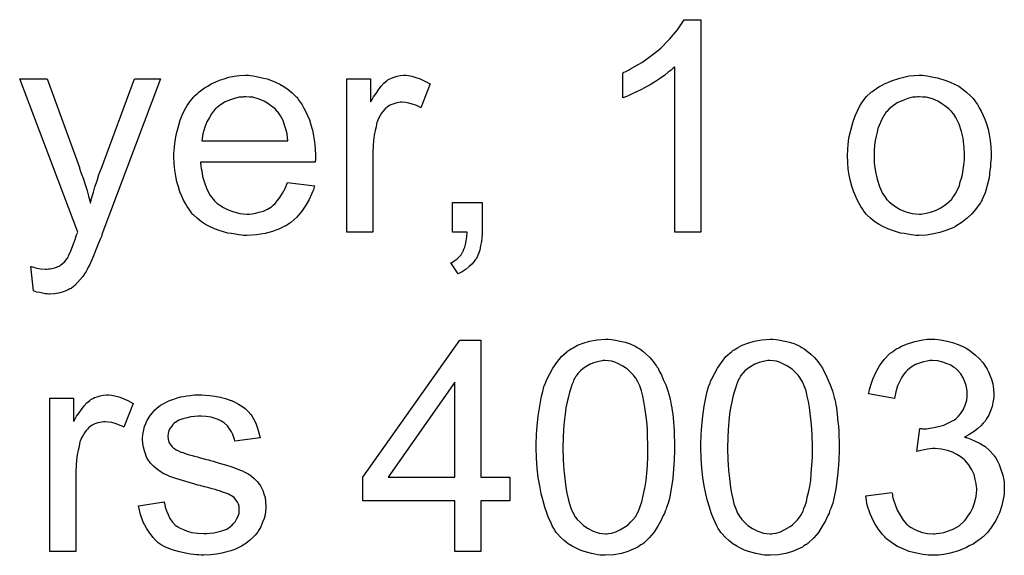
# Model space of a CAD drawing. Extents: x -1.5 to 9, y -3 to 5.
# Tile 342 of 368: x 5.748 to 6.12, y 3.526 to 3.729. Entities that reach past the tile are written whole.
import ezdxf

# ---------------------------------------------------------------- set-up
doc = ezdxf.new("R2010")
doc.units = 0
doc.layers.add('qfn16-30-34-a_mechanical_19', color=1, linetype='CONTINUOUS')

msp = doc.modelspace()

# ---------------------------------------------------------------- linework, layer by layer
at = {"layer": 'qfn16-30-34-a_mechanical_19', "color": 1}
for points in [[(6.005247, 3.648204), (5.995412, 3.648204), (5.995412, 3.710798), (5.995297, 3.710682), (5.994718, 3.710219), (5.994024, 3.709525), (5.992867, 3.708715), (5.991594, 3.707674), (5.989975, 3.706517), (5.988123, 3.705244), (5.986041, 3.703971), (5.985925, 3.703971), (5.985809, 3.703856), (5.985115, 3.703393), (5.983958, 3.702814), (5.98257, 3.70212), (5.98095, 3.70131), (5.979214, 3.7005), (5.977479, 3.69969), (5.975743, 3.698996), (5.975743, 3.708484), (5.975859, 3.708484), (5.976091, 3.708715), (5.976553, 3.708831), (5.977132, 3.709178), (5.977826, 3.709525), (5.978636, 3.709988), (5.980603, 3.711145), (5.982917, 3.712417), (5.985231, 3.714037), (5.98766, 3.715888), (5.99009, 3.717855), (5.990206, 3.717971), (5.990322, 3.718087), (5.990669, 3.718434), (5.991132, 3.718781), (5.992173, 3.719938), (5.993561, 3.721326), (5.99495, 3.722946), (5.996454, 3.724797), (5.997726, 3.726648), (5.998883, 3.728615), (6.005247, 3.728615), (6.005247, 3.648204)], [(5.778706, 3.647278), (5.778706, 3.647163), (5.778591, 3.646816), (5.778359, 3.646353), (5.778128, 3.645774), (5.777781, 3.644964), (5.777434, 3.644039), (5.776624, 3.642072), (5.775814, 3.639874), (5.774888, 3.637675), (5.773963, 3.635708), (5.7735, 3.634898), (5.773153, 3.634088), (5.773037, 3.633857), (5.77269, 3.633279), (5.772111, 3.632469), (5.771417, 3.631427), (5.770492, 3.63027), (5.76945, 3.629113), (5.768409, 3.627956), (5.767136, 3.627031), (5.767021, 3.626915), (5.766558, 3.626684), (5.765864, 3.626337), (5.764822, 3.625874), (5.763665, 3.625411), (5.762277, 3.625064), (5.760773, 3.624832), (5.759037, 3.624717), (5.758574, 3.624717), (5.757996, 3.624832), (5.757186, 3.624832), (5.756261, 3.625064), (5.755219, 3.625295), (5.754062, 3.625527), (5.752789, 3.62599), (5.751748, 3.63513), (5.751864, 3.63513), (5.752327, 3.635014), (5.752905, 3.634898), (5.753599, 3.634667), (5.755451, 3.63432), (5.757302, 3.634204), (5.75788, 3.634204), (5.758459, 3.63432), (5.759153, 3.63432), (5.760889, 3.634667), (5.761698, 3.635014), (5.762508, 3.635361), (5.762624, 3.635361), (5.762855, 3.635593), (5.763203, 3.635824), (5.763665, 3.636171), (5.764707, 3.637097), (5.765632, 3.638369), (5.765632, 3.638485), (5.765864, 3.638716), (5.766095, 3.639179), (5.766326, 3.639874), (5.766789, 3.640799), (5.767252, 3.642188), (5.767946, 3.643807), (5.76864, 3.645774), (5.76864, 3.64589), (5.768872, 3.646353), (5.769103, 3.647163), (5.769566, 3.648204), (5.747583, 3.706285), (5.757996, 3.706285), (5.770145, 3.672617), (5.770145, 3.672501), (5.77026, 3.672385), (5.770376, 3.672038), (5.770492, 3.67146), (5.770723, 3.670881), (5.770954, 3.670187), (5.771533, 3.668567), (5.772227, 3.6666), (5.772921, 3.664286), (5.773615, 3.661856), (5.77431, 3.659195), (5.77431, 3.659311), (5.774425, 3.659543), (5.774541, 3.65989), (5.774657, 3.660352), (5.774773, 3.660931), (5.775004, 3.661625), (5.775467, 3.663361), (5.776045, 3.665327), (5.776855, 3.667642), (5.777549, 3.669956), (5.778475, 3.672385), (5.790971, 3.706285), (5.800805, 3.706285), (5.778706, 3.647278)], [(5.834936, 3.707442), (5.835862, 3.707327), (5.837019, 3.707095), (5.838292, 3.706864), (5.839796, 3.706517), (5.841184, 3.70617), (5.842804, 3.705591), (5.844308, 3.705013), (5.845928, 3.704203), (5.847548, 3.703277), (5.849168, 3.702236), (5.850672, 3.700963), (5.85206, 3.699575), (5.852176, 3.699459), (5.852407, 3.699228), (5.852754, 3.698765), (5.853217, 3.698071), (5.853796, 3.697261), (5.854374, 3.696335), (5.855068, 3.695178), (5.855762, 3.69379), (5.856457, 3.692286), (5.857151, 3.690666), (5.857729, 3.688815), (5.858308, 3.686848), (5.858771, 3.684649), (5.859118, 3.682335), (5.859349, 3.679906), (5.859465, 3.677245), (5.859465, 3.677129), (5.859465, 3.676666), (5.859465, 3.675856), (5.859349, 3.674699), (5.815962, 3.674699), (5.815962, 3.674584), (5.815962, 3.674236), (5.816077, 3.673774), (5.816077, 3.673079), (5.816193, 3.672269), (5.816425, 3.671344), (5.816772, 3.669261), (5.817466, 3.666947), (5.818391, 3.664402), (5.819664, 3.662088), (5.821284, 3.660005), (5.8214, 3.660005), (5.821515, 3.659774), (5.822209, 3.659195), (5.823251, 3.658385), (5.824639, 3.657576), (5.82649, 3.65665), (5.828573, 3.65584), (5.830887, 3.655262), (5.83216, 3.655146), (5.833548, 3.65503), (5.834474, 3.65503), (5.835515, 3.655146), (5.836788, 3.655377), (5.838176, 3.655724), (5.839796, 3.656187), (5.8413, 3.656881), (5.842804, 3.657807), (5.84292, 3.657923), (5.843498, 3.658385), (5.844193, 3.65908), (5.845002, 3.660005), (5.845928, 3.661278), (5.846969, 3.662898), (5.848011, 3.664749), (5.848936, 3.666947), (5.859118, 3.665675), (5.859118, 3.665559), (5.859002, 3.665327), (5.858886, 3.664865), (5.858655, 3.664171), (5.858308, 3.663476), (5.857961, 3.662551), (5.857035, 3.660584), (5.855878, 3.658385), (5.854258, 3.656072), (5.852407, 3.653873), (5.850093, 3.651791), (5.849977, 3.651791), (5.849746, 3.651559), (5.849399, 3.651328), (5.848936, 3.650981), (5.848242, 3.650634), (5.847548, 3.650287), (5.846622, 3.649824), (5.845581, 3.649361), (5.844424, 3.648898), (5.843267, 3.648435), (5.840374, 3.647741), (5.837135, 3.647163), (5.833548, 3.646931), (5.832275, 3.646931), (5.831466, 3.647047), (5.830424, 3.647163), (5.829151, 3.647394), (5.827763, 3.647625), (5.826259, 3.647857), (5.823019, 3.648782), (5.821284, 3.649477), (5.819664, 3.650171), (5.817929, 3.651096), (5.816309, 3.652138), (5.814805, 3.653295), (5.813301, 3.654683), (5.813185, 3.654799), (5.812953, 3.65503), (5.812606, 3.655493), (5.812144, 3.656187), (5.811565, 3.656997), (5.810987, 3.657923), (5.810292, 3.65908), (5.809598, 3.660352), (5.808904, 3.661856), (5.80821, 3.663476), (5.807631, 3.665327), (5.807053, 3.667294), (5.80659, 3.669377), (5.806243, 3.671691), (5.806011, 3.674121), (5.805896, 3.676666), (5.805896, 3.676782), (5.805896, 3.67736), (5.805896, 3.678055), (5.806011, 3.679096), (5.806127, 3.680369), (5.806243, 3.681757), (5.806474, 3.683377), (5.806821, 3.684997), (5.807747, 3.688699), (5.808325, 3.69055), (5.80902, 3.692517), (5.809945, 3.694368), (5.810987, 3.696104), (5.812144, 3.697839), (5.813416, 3.699459), (5.813532, 3.699575), (5.813763, 3.699806), (5.814226, 3.700153), (5.814805, 3.700732), (5.815499, 3.70131), (5.816425, 3.702004), (5.817466, 3.702814), (5.818739, 3.703508), (5.820011, 3.704318), (5.821515, 3.705013), (5.823135, 3.705707), (5.824871, 3.706285), (5.826722, 3.706864), (5.828689, 3.707211), (5.830771, 3.707442), (5.83297, 3.707558), (5.834127, 3.707558), (5.834936, 3.707442)], [(5.894638, 3.707442), (5.89591, 3.707211), (5.897414, 3.706748), (5.899034, 3.70617), (5.900886, 3.70536), (5.902852, 3.704318), (5.899266, 3.695294), (5.89915, 3.69541), (5.898687, 3.695641), (5.897993, 3.695988), (5.897067, 3.696335), (5.896026, 3.696682), (5.894753, 3.697029), (5.893481, 3.697261), (5.892208, 3.697376), (5.89163, 3.697376), (5.891051, 3.697261), (5.890241, 3.697145), (5.889431, 3.696914), (5.88839, 3.696566), (5.887349, 3.696104), (5.886423, 3.69541), (5.886307, 3.695294), (5.88596, 3.695062), (5.885613, 3.6946), (5.885035, 3.694021), (5.884456, 3.693211), (5.883878, 3.692286), (5.883299, 3.691244), (5.882836, 3.689972), (5.882721, 3.68974), (5.882605, 3.689046), (5.882373, 3.688005), (5.882026, 3.686616), (5.881679, 3.684881), (5.881448, 3.682914), (5.881332, 3.680831), (5.881217, 3.678517), (5.881217, 3.648204), (5.871382, 3.648204), (5.871382, 3.706285), (5.880291, 3.706285), (5.880291, 3.697492), (5.880407, 3.697608), (5.880869, 3.698418), (5.881448, 3.699459), (5.882373, 3.700732), (5.883299, 3.702004), (5.88434, 3.703393), (5.885382, 3.70455), (5.886423, 3.705475), (5.886539, 3.705591), (5.886886, 3.705823), (5.88758, 3.70617), (5.888274, 3.706517), (5.8892, 3.706864), (5.890357, 3.707211), (5.891514, 3.707442), (5.892787, 3.707558), (5.893596, 3.707558), (5.894638, 3.707442)], [(6.089824, 3.707442), (6.090865, 3.707327), (6.092022, 3.707095), (6.093295, 3.706864), (6.094799, 3.706632), (6.097923, 3.705591), (6.099542, 3.705013), (6.101162, 3.704203), (6.102782, 3.703393), (6.104402, 3.702236), (6.105906, 3.701079), (6.10741, 3.69969), (6.107526, 3.699575), (6.107757, 3.699343), (6.108104, 3.698881), (6.108567, 3.698302), (6.109145, 3.697492), (6.10984, 3.696451), (6.110534, 3.695294), (6.111228, 3.694021), (6.111922, 3.692633), (6.112617, 3.690897), (6.113311, 3.689162), (6.113889, 3.687195), (6.114352, 3.685112), (6.114699, 3.682914), (6.114931, 3.6806), (6.115046, 3.678055), (6.115046, 3.677939), (6.115046, 3.677592), (6.115046, 3.677013), (6.115046, 3.676203), (6.114931, 3.675278), (6.114815, 3.674121), (6.114815, 3.672964), (6.114583, 3.671691), (6.114236, 3.668798), (6.113542, 3.665906), (6.112732, 3.663014), (6.111575, 3.660352), (6.111575, 3.660237), (6.111459, 3.660121), (6.111228, 3.659774), (6.110997, 3.659311), (6.110187, 3.658154), (6.109145, 3.656766), (6.107757, 3.655146), (6.106022, 3.653526), (6.104055, 3.651906), (6.101741, 3.650402), (6.101625, 3.650402), (6.101509, 3.650287), (6.101162, 3.650055), (6.100584, 3.649824), (6.100005, 3.649592), (6.099311, 3.649361), (6.097575, 3.648667), (6.095609, 3.648088), (6.093179, 3.64751), (6.090633, 3.647047), (6.087857, 3.646931), (6.0867, 3.646931), (6.085774, 3.647047), (6.084733, 3.647163), (6.083576, 3.647394), (6.082187, 3.647625), (6.080799, 3.647857), (6.077675, 3.648782), (6.07594, 3.649477), (6.07432, 3.650171), (6.0727, 3.651096), (6.07108, 3.652138), (6.069576, 3.653295), (6.068072, 3.654683), (6.067956, 3.654799), (6.067725, 3.65503), (6.067378, 3.655493), (6.066915, 3.656187), (6.066337, 3.656997), (6.065758, 3.657923), (6.065064, 3.65908), (6.06437, 3.660468), (6.063675, 3.661972), (6.062981, 3.663708), (6.062403, 3.665559), (6.061824, 3.667526), (6.061361, 3.669724), (6.061014, 3.672038), (6.060783, 3.674584), (6.060667, 3.677245), (6.060667, 3.677476), (6.060667, 3.677939), (6.060783, 3.678749), (6.060783, 3.679906), (6.060899, 3.681178), (6.06113, 3.682798), (6.061361, 3.684418), (6.061824, 3.686269), (6.062287, 3.68812), (6.062865, 3.690087), (6.06356, 3.69217), (6.064485, 3.694137), (6.065411, 3.695988), (6.066684, 3.697839), (6.067956, 3.699575), (6.069576, 3.701079), (6.069692, 3.701195), (6.069923, 3.70131), (6.070386, 3.701657), (6.070965, 3.70212), (6.071659, 3.702583), (6.072584, 3.703161), (6.07351, 3.70374), (6.074667, 3.704318), (6.07594, 3.704897), (6.077328, 3.705475), (6.080452, 3.706517), (6.084039, 3.707327), (6.08589, 3.707442), (6.087857, 3.707558), (6.089014, 3.707558), (6.089824, 3.707442)], [(5.833085, 3.699459), (5.832391, 3.699459), (5.831928, 3.699343), (5.830656, 3.699228), (5.829151, 3.698881), (5.8273, 3.698302), (5.825333, 3.697492), (5.823482, 3.696335), (5.821631, 3.694831), (5.8214, 3.6946), (5.820937, 3.694021), (5.820127, 3.69298), (5.819317, 3.691591), (5.818391, 3.689972), (5.817582, 3.687889), (5.816887, 3.685459), (5.81654, 3.682798), (5.849052, 3.682798), (5.849052, 3.682914), (5.849052, 3.683145), (5.848936, 3.683492), (5.848936, 3.683955), (5.848705, 3.685344), (5.848358, 3.686848), (5.847779, 3.688699), (5.847201, 3.690434), (5.846275, 3.69217), (5.845234, 3.693674), (5.845234, 3.69379), (5.845002, 3.693905), (5.844424, 3.6946), (5.843383, 3.695525), (5.841994, 3.696566), (5.840259, 3.697608), (5.838176, 3.698533), (5.835746, 3.699228), (5.834474, 3.699343), (5.833085, 3.699459)], [(6.087857, 3.699459), (6.087163, 3.699459), (6.086584, 3.699343), (6.085311, 3.699228), (6.083576, 3.698765), (6.081609, 3.698071), (6.079526, 3.697145), (6.077559, 3.695757), (6.076518, 3.694831), (6.075592, 3.693905), (6.075592, 3.69379), (6.075361, 3.693674), (6.07513, 3.693327), (6.074783, 3.692864), (6.074435, 3.692286), (6.074088, 3.691591), (6.073626, 3.690666), (6.073163, 3.68974), (6.0727, 3.688583), (6.072237, 3.687426), (6.07189, 3.686038), (6.071543, 3.684534), (6.071196, 3.682914), (6.070965, 3.681178), (6.070849, 3.679211), (6.070733, 3.677245), (6.070733, 3.677129), (6.070733, 3.676782), (6.070733, 3.676203), (6.070849, 3.675393), (6.070849, 3.674468), (6.070965, 3.673427), (6.071312, 3.670997), (6.07189, 3.66822), (6.072816, 3.665443), (6.073973, 3.662782), (6.074783, 3.661625), (6.075592, 3.660468), (6.075708, 3.660468), (6.075824, 3.660237), (6.076518, 3.659658), (6.077559, 3.658733), (6.078948, 3.657807), (6.080683, 3.656766), (6.082766, 3.65584), (6.085196, 3.655262), (6.086468, 3.655146), (6.087857, 3.65503), (6.088551, 3.65503), (6.089129, 3.655146), (6.090402, 3.655377), (6.092138, 3.655724), (6.093989, 3.656419), (6.096071, 3.657344), (6.098038, 3.658733), (6.09908, 3.659658), (6.100005, 3.660584), (6.100121, 3.6607), (6.100237, 3.660815), (6.100468, 3.661162), (6.100815, 3.661625), (6.101162, 3.662204), (6.101625, 3.662898), (6.102088, 3.663823), (6.102551, 3.664749), (6.103013, 3.665906), (6.10336, 3.667179), (6.103823, 3.668567), (6.10417, 3.670071), (6.104517, 3.671807), (6.104749, 3.673542), (6.10498, 3.675509), (6.10498, 3.677592), (6.10498, 3.677707), (6.10498, 3.678055), (6.10498, 3.678633), (6.104865, 3.679327), (6.104865, 3.680253), (6.104749, 3.681294), (6.104402, 3.683724), (6.103823, 3.686269), (6.102898, 3.689046), (6.101625, 3.691591), (6.100931, 3.692864), (6.100005, 3.693905), (6.100005, 3.694021), (6.099774, 3.694137), (6.09908, 3.694831), (6.098038, 3.695641), (6.09665, 3.696682), (6.094914, 3.697724), (6.092832, 3.698649), (6.090518, 3.699228), (6.089245, 3.699343), (6.087857, 3.699459)], [(5.922521, 3.648204), (5.922521, 3.648088), (5.922521, 3.647972), (5.922521, 3.647625), (5.922521, 3.647163), (5.922406, 3.646121), (5.92229, 3.644617), (5.921943, 3.643113), (5.921596, 3.641378), (5.921017, 3.639758), (5.920323, 3.638254), (5.920207, 3.638138), (5.91986, 3.637675), (5.919398, 3.636981), (5.918588, 3.636055), (5.917662, 3.63513), (5.916505, 3.634204), (5.915001, 3.633163), (5.913381, 3.632353), (5.910604, 3.636518), (5.91072, 3.636634), (5.911067, 3.63675), (5.911646, 3.637097), (5.91234, 3.637559), (5.913034, 3.638138), (5.913844, 3.638832), (5.914538, 3.639642), (5.915117, 3.640568), (5.915232, 3.640683), (5.915348, 3.64103), (5.915579, 3.641725), (5.915926, 3.642535), (5.916158, 3.643576), (5.916505, 3.644964), (5.916736, 3.646468), (5.916852, 3.648204), (5.911298, 3.648204), (5.911298, 3.659427), (5.922521, 3.659427), (5.922521, 3.648204)], [(5.922059, 3.555482), (5.932934, 3.555482), (5.932934, 3.546457), (5.922059, 3.546457), (5.922059, 3.527251), (5.912224, 3.527251), (5.912224, 3.546457), (5.877398, 3.546457), (5.877398, 3.555482), (5.914075, 3.607316), (5.922059, 3.607316), (5.922059, 3.555482)], [(5.971462, 3.607547), (5.972967, 3.607316), (5.974702, 3.606968), (5.976553, 3.606506), (5.97852, 3.605927), (5.980371, 3.605001), (5.980487, 3.605001), (5.980603, 3.604886), (5.981181, 3.604539), (5.982107, 3.60396), (5.983264, 3.60315), (5.984537, 3.601993), (5.985925, 3.600721), (5.987198, 3.599216), (5.98847, 3.597481), (5.988586, 3.59725), (5.989049, 3.596671), (5.989512, 3.59563), (5.990322, 3.594126), (5.991016, 3.59239), (5.991941, 3.590423), (5.992751, 3.588109), (5.993445, 3.585564), (5.993445, 3.585448), (5.993561, 3.585217), (5.993677, 3.58487), (5.993793, 3.584291), (5.993908, 3.583597), (5.994024, 3.582787), (5.994255, 3.581746), (5.994371, 3.580589), (5.994602, 3.579316), (5.994718, 3.577928), (5.994834, 3.576308), (5.995065, 3.574688), (5.995181, 3.572837), (5.995181, 3.570986), (5.995297, 3.568903), (5.995297, 3.566705), (5.995297, 3.566589), (5.995297, 3.566126), (5.995297, 3.565316), (5.995297, 3.564391), (5.995181, 3.563118), (5.995181, 3.56173), (5.995065, 3.560226), (5.99495, 3.558606), (5.994602, 3.554903), (5.994024, 3.551085), (5.99333, 3.547383), (5.992867, 3.545647), (5.992288, 3.543912), (5.992288, 3.543796), (5.992173, 3.543565), (5.991941, 3.543102), (5.99171, 3.542523), (5.991479, 3.541714), (5.991016, 3.540904), (5.99009, 3.538937), (5.988933, 3.536854), (5.987429, 3.53454), (5.985694, 3.532458), (5.983611, 3.530491), (5.983495, 3.530491), (5.98338, 3.530259), (5.983033, 3.530028), (5.98257, 3.529796), (5.981991, 3.529449), (5.981413, 3.528987), (5.979677, 3.528177), (5.977595, 3.527367), (5.975165, 3.526557), (5.972272, 3.526094), (5.969149, 3.525863), (5.967992, 3.525863), (5.967182, 3.525978), (5.966256, 3.526094), (5.965099, 3.526325), (5.963826, 3.526557), (5.962438, 3.526904), (5.96105, 3.527367), (5.959545, 3.52783), (5.958041, 3.528524), (5.956537, 3.529334), (5.955033, 3.530259), (5.953529, 3.531416), (5.952141, 3.532689), (5.950868, 3.534077), (5.950752, 3.534193), (5.950521, 3.53454), (5.950174, 3.535119), (5.949595, 3.536044), (5.949017, 3.537086), (5.948438, 3.538474), (5.947628, 3.540094), (5.946934, 3.541945), (5.94624, 3.544028), (5.945546, 3.546457), (5.944851, 3.549118), (5.944273, 3.552127), (5.943694, 3.555366), (5.943347, 3.558837), (5.943116, 3.562655), (5.943, 3.566705), (5.943, 3.56682), (5.943, 3.567283), (5.943, 3.568093), (5.943, 3.569019), (5.943116, 3.570291), (5.943116, 3.57168), (5.943232, 3.573184), (5.943347, 3.574919), (5.943694, 3.578506), (5.944273, 3.582324), (5.944967, 3.586142), (5.94543, 3.587878), (5.945893, 3.589613), (5.945893, 3.589729), (5.946008, 3.589961), (5.94624, 3.590423), (5.946471, 3.591002), (5.946703, 3.591812), (5.947166, 3.592622), (5.948091, 3.594588), (5.949248, 3.596671), (5.950752, 3.598869), (5.952488, 3.601068), (5.95457, 3.602919), (5.954686, 3.602919), (5.954802, 3.60315), (5.955149, 3.603382), (5.955612, 3.603613), (5.95619, 3.604076), (5.956884, 3.604423), (5.95862, 3.605349), (5.960702, 3.606159), (5.963132, 3.606968), (5.966025, 3.607431), (5.969149, 3.607663), (5.97019, 3.607663), (5.971462, 3.607547)], [(6.033709, 3.607547), (6.035213, 3.607316), (6.036949, 3.606968), (6.0388, 3.606506), (6.040767, 3.605927), (6.042618, 3.605001), (6.042734, 3.605001), (6.042849, 3.604886), (6.043428, 3.604539), (6.044354, 3.60396), (6.045511, 3.60315), (6.046783, 3.601993), (6.048172, 3.600721), (6.049444, 3.599216), (6.050717, 3.597481), (6.050833, 3.59725), (6.051296, 3.596671), (6.051758, 3.59563), (6.052568, 3.594126), (6.053262, 3.59239), (6.054188, 3.590423), (6.054998, 3.588109), (6.055692, 3.585564), (6.055692, 3.585448), (6.055808, 3.585217), (6.055923, 3.58487), (6.056039, 3.584291), (6.056155, 3.583597), (6.056271, 3.582787), (6.056502, 3.581746), (6.056618, 3.580589), (6.056849, 3.579316), (6.056965, 3.577928), (6.057081, 3.576308), (6.057312, 3.574688), (6.057428, 3.572837), (6.057428, 3.570986), (6.057543, 3.568903), (6.057543, 3.566705), (6.057543, 3.566589), (6.057543, 3.566126), (6.057543, 3.565316), (6.057543, 3.564391), (6.057428, 3.563118), (6.057428, 3.56173), (6.057312, 3.560226), (6.057196, 3.558606), (6.056849, 3.554903), (6.056271, 3.551085), (6.055576, 3.547383), (6.055114, 3.545647), (6.054535, 3.543912), (6.054535, 3.543796), (6.054419, 3.543565), (6.054188, 3.543102), (6.053957, 3.542523), (6.053725, 3.541714), (6.053262, 3.540904), (6.052337, 3.538937), (6.05118, 3.536854), (6.049676, 3.53454), (6.04794, 3.532458), (6.045858, 3.530491), (6.045742, 3.530491), (6.045626, 3.530259), (6.045279, 3.530028), (6.044816, 3.529796), (6.044238, 3.529449), (6.043659, 3.528987), (6.041924, 3.528177), (6.039841, 3.527367), (6.037412, 3.526557), (6.034519, 3.526094), (6.031395, 3.525863), (6.030238, 3.525863), (6.029428, 3.525978), (6.028503, 3.526094), (6.027346, 3.526325), (6.026073, 3.526557), (6.024685, 3.526904), (6.023296, 3.527367), (6.021792, 3.52783), (6.020288, 3.528524), (6.018784, 3.529334), (6.01728, 3.530259), (6.015776, 3.531416), (6.014387, 3.532689), (6.013114, 3.534077), (6.012999, 3.534193), (6.012767, 3.53454), (6.01242, 3.535119), (6.011842, 3.536044), (6.011263, 3.537086), (6.010685, 3.538474), (6.009875, 3.540094), (6.009181, 3.541945), (6.008486, 3.544028), (6.007792, 3.546457), (6.007098, 3.549118), (6.00652, 3.552127), (6.005941, 3.555366), (6.005594, 3.558837), (6.005363, 3.562655), (6.005247, 3.566705), (6.005247, 3.56682), (6.005247, 3.567283), (6.005247, 3.568093), (6.005247, 3.569019), (6.005363, 3.570291), (6.005363, 3.57168), (6.005478, 3.573184), (6.005594, 3.574919), (6.005941, 3.578506), (6.00652, 3.582324), (6.007214, 3.586142), (6.007677, 3.587878), (6.008139, 3.589613), (6.008139, 3.589729), (6.008255, 3.589961), (6.008486, 3.590423), (6.008718, 3.591002), (6.008949, 3.591812), (6.009412, 3.592622), (6.010338, 3.594588), (6.011495, 3.596671), (6.012999, 3.598869), (6.014734, 3.601068), (6.016817, 3.602919), (6.016933, 3.602919), (6.017048, 3.60315), (6.017395, 3.603382), (6.017858, 3.603613), (6.018437, 3.604076), (6.019131, 3.604423), (6.020866, 3.605349), (6.022949, 3.606159), (6.025379, 3.606968), (6.028271, 3.607431), (6.031395, 3.607663), (6.032436, 3.607663), (6.033709, 3.607547)], [(6.09503, 3.607547), (6.096534, 3.607316), (6.098385, 3.606968), (6.100468, 3.60639), (6.102551, 3.605696), (6.104633, 3.60477), (6.104749, 3.60477), (6.104865, 3.604654), (6.105559, 3.604307), (6.1066, 3.603613), (6.107757, 3.602803), (6.109145, 3.601646), (6.110534, 3.600374), (6.111922, 3.598869), (6.113079, 3.597134), (6.113195, 3.596903), (6.113542, 3.596324), (6.114005, 3.595283), (6.114583, 3.59401), (6.115162, 3.592506), (6.115625, 3.59077), (6.115972, 3.588803), (6.116087, 3.586837), (6.116087, 3.586605), (6.116087, 3.585911), (6.115972, 3.584985), (6.11574, 3.583713), (6.115393, 3.582209), (6.114815, 3.580589), (6.114121, 3.578969), (6.113195, 3.577349), (6.113079, 3.577118), (6.112732, 3.576655), (6.112038, 3.575845), (6.111112, 3.574919), (6.109955, 3.573878), (6.108567, 3.572721), (6.106947, 3.57168), (6.10498, 3.570639), (6.105096, 3.570639), (6.105327, 3.570523), (6.105675, 3.570407), (6.106137, 3.570291), (6.10741, 3.569829), (6.10903, 3.569135), (6.110881, 3.568209), (6.112732, 3.567052), (6.114468, 3.565548), (6.116087, 3.563812), (6.116203, 3.563581), (6.116666, 3.562887), (6.11736, 3.56173), (6.118054, 3.560226), (6.118749, 3.558374), (6.119443, 3.556176), (6.119906, 3.553631), (6.120021, 3.550854), (6.120021, 3.550738), (6.120021, 3.550391), (6.120021, 3.549813), (6.119906, 3.549118), (6.11979, 3.548193), (6.119559, 3.547151), (6.119327, 3.545994), (6.119096, 3.544722), (6.11817, 3.541945), (6.117476, 3.540441), (6.116782, 3.539052), (6.115856, 3.537548), (6.114815, 3.536044), (6.113658, 3.53454), (6.112269, 3.533152), (6.112154, 3.533036), (6.111922, 3.532805), (6.111459, 3.532458), (6.110881, 3.531995), (6.110187, 3.531416), (6.109261, 3.530838), (6.10822, 3.530144), (6.106947, 3.529565), (6.105675, 3.528871), (6.10417, 3.528177), (6.102666, 3.527598), (6.100931, 3.52702), (6.09908, 3.526557), (6.097113, 3.52621), (6.095146, 3.525978), (6.092948, 3.525863), (6.091906, 3.525863), (6.091212, 3.525978), (6.090286, 3.526094), (6.089245, 3.52621), (6.088088, 3.526441), (6.086815, 3.526673), (6.084039, 3.527367), (6.081146, 3.528524), (6.079642, 3.529218), (6.078254, 3.530028), (6.076865, 3.531069), (6.075477, 3.53211), (6.075361, 3.532226), (6.07513, 3.532458), (6.074783, 3.532805), (6.074435, 3.533267), (6.073857, 3.533846), (6.073279, 3.534656), (6.072584, 3.535466), (6.07189, 3.536507), (6.071196, 3.537664), (6.070502, 3.538821), (6.069229, 3.541598), (6.068188, 3.544838), (6.067841, 3.546573), (6.067609, 3.548424), (6.077444, 3.549697), (6.077444, 3.549581), (6.077559, 3.54935), (6.077675, 3.548887), (6.077791, 3.548309), (6.077907, 3.547614), (6.078138, 3.546804), (6.078716, 3.545069), (6.079526, 3.542986), (6.080568, 3.541019), (6.081725, 3.539168), (6.083113, 3.537548), (6.083344, 3.537433), (6.083807, 3.53697), (6.084733, 3.536391), (6.08589, 3.535813), (6.087278, 3.535119), (6.089014, 3.53454), (6.090981, 3.534077), (6.093063, 3.533962), (6.093757, 3.533962), (6.09422, 3.534077), (6.095493, 3.534193), (6.097113, 3.53454), (6.098964, 3.535119), (6.100931, 3.535929), (6.102898, 3.537086), (6.104749, 3.538705), (6.10498, 3.538937), (6.105559, 3.539631), (6.106253, 3.540672), (6.107179, 3.542061), (6.108104, 3.543796), (6.108798, 3.545763), (6.109377, 3.548077), (6.109608, 3.550622), (6.109608, 3.550738), (6.109608, 3.55097), (6.109608, 3.551317), (6.109493, 3.55178), (6.109377, 3.553052), (6.10903, 3.554556), (6.108567, 3.556407), (6.107757, 3.558259), (6.1066, 3.56011), (6.105096, 3.561845), (6.104865, 3.562077), (6.104286, 3.56254), (6.10336, 3.563234), (6.102088, 3.564044), (6.100468, 3.564854), (6.098501, 3.565548), (6.096303, 3.566011), (6.093873, 3.566242), (6.092832, 3.566242), (6.092022, 3.566126), (6.090981, 3.566011), (6.089824, 3.565779), (6.088435, 3.565548), (6.086931, 3.565201), (6.088088, 3.573878), (6.088667, 3.573878), (6.089129, 3.573762), (6.090633, 3.573762), (6.091906, 3.573994), (6.09341, 3.574225), (6.095146, 3.574572), (6.097113, 3.575151), (6.098964, 3.575961), (6.100931, 3.577002), (6.101047, 3.577002), (6.101162, 3.577118), (6.101741, 3.577581), (6.102551, 3.57839), (6.103476, 3.579432), (6.104402, 3.580936), (6.105212, 3.582671), (6.10579, 3.584638), (6.106022, 3.585795), (6.106022, 3.587068), (6.106022, 3.587184), (6.106022, 3.587299), (6.106022, 3.587994), (6.10579, 3.588919), (6.105559, 3.590192), (6.105096, 3.59158), (6.104517, 3.593084), (6.103592, 3.594588), (6.102319, 3.595977), (6.102203, 3.596093), (6.101625, 3.596555), (6.100815, 3.597134), (6.099774, 3.597828), (6.098385, 3.598407), (6.096766, 3.598985), (6.094914, 3.599448), (6.092832, 3.599564), (6.091906, 3.599564), (6.090865, 3.599332), (6.089476, 3.599101), (6.087972, 3.598638), (6.086468, 3.598059), (6.084849, 3.597134), (6.083344, 3.595977), (6.083229, 3.595861), (6.082766, 3.595283), (6.082072, 3.594473), (6.081262, 3.593316), (6.080452, 3.591812), (6.079642, 3.589961), (6.078948, 3.587762), (6.078485, 3.585217), (6.06865, 3.586952), (6.06865, 3.587068), (6.068766, 3.587415), (6.068882, 3.587878), (6.068998, 3.588572), (6.069229, 3.589382), (6.069576, 3.590308), (6.07027, 3.592506), (6.071427, 3.595051), (6.072816, 3.597597), (6.074551, 3.600026), (6.076749, 3.602225), (6.076865, 3.60234), (6.077097, 3.602456), (6.077444, 3.602688), (6.077907, 3.603035), (6.078485, 3.603497), (6.079295, 3.60396), (6.080105, 3.604423), (6.081146, 3.605001), (6.08346, 3.605927), (6.086121, 3.606853), (6.089245, 3.607431), (6.090865, 3.607663), (6.093757, 3.607663), (6.09503, 3.607547)], [(5.969033, 3.599564), (5.968339, 3.599564), (5.967876, 3.599448), (5.966603, 3.599216), (5.965099, 3.598869), (5.963364, 3.598175), (5.961512, 3.597134), (5.960587, 3.59644), (5.959661, 3.595745), (5.958851, 3.59482), (5.958041, 3.593779), (5.958041, 3.593663), (5.95781, 3.593432), (5.957578, 3.592969), (5.957231, 3.59239), (5.956884, 3.591465), (5.956422, 3.590423), (5.956074, 3.589151), (5.955612, 3.587646), (5.955149, 3.585911), (5.954686, 3.583944), (5.954223, 3.581746), (5.953876, 3.579316), (5.953529, 3.576539), (5.953298, 3.573531), (5.953182, 3.570291), (5.953066, 3.566705), (5.953066, 3.566473), (5.953066, 3.565895), (5.953066, 3.564854), (5.953182, 3.563465), (5.953182, 3.561961), (5.953298, 3.56011), (5.953413, 3.558143), (5.953645, 3.55606), (5.954223, 3.551548), (5.95457, 3.54935), (5.955033, 3.547267), (5.955496, 3.5453), (5.95619, 3.543449), (5.956884, 3.541829), (5.957694, 3.540441), (5.957694, 3.540325), (5.957926, 3.540209), (5.958504, 3.5394), (5.959545, 3.538358), (5.960818, 3.537201), (5.962554, 3.536044), (5.96452, 3.535003), (5.966719, 3.534193), (5.967876, 3.534077), (5.969149, 3.533962), (5.969843, 3.533962), (5.970306, 3.534077), (5.971462, 3.534309), (5.973082, 3.534772), (5.974818, 3.535581), (5.976785, 3.536738), (5.97771, 3.537433), (5.978636, 3.538358), (5.979561, 3.539284), (5.980487, 3.540441), (5.980487, 3.540557), (5.980718, 3.540788), (5.98095, 3.541135), (5.981181, 3.541714), (5.981644, 3.542523), (5.981991, 3.543565), (5.982454, 3.544722), (5.982917, 3.54611), (5.983264, 3.547846), (5.983727, 3.549697), (5.98419, 3.551895), (5.984537, 3.554209), (5.984768, 3.556986), (5.984999, 3.559878), (5.985231, 3.563118), (5.985231, 3.566705), (5.985231, 3.56682), (5.985231, 3.566936), (5.985231, 3.567515), (5.985231, 3.568556), (5.985115, 3.569944), (5.985115, 3.571448), (5.984999, 3.5733), (5.984884, 3.575267), (5.984652, 3.577465), (5.984074, 3.581861), (5.983727, 3.58406), (5.983264, 3.586142), (5.982801, 3.588109), (5.982107, 3.589961), (5.981413, 3.59158), (5.980603, 3.592969), (5.980603, 3.593084), (5.980371, 3.5932), (5.98014, 3.593547), (5.979793, 3.59401), (5.978752, 3.595051), (5.977479, 3.596324), (5.975743, 3.597481), (5.973776, 3.598522), (5.972735, 3.598985), (5.971578, 3.599332), (5.970306, 3.599448), (5.969033, 3.599564)], [(6.031279, 3.599564), (6.030585, 3.599564), (6.030122, 3.599448), (6.02885, 3.599216), (6.027346, 3.598869), (6.02561, 3.598175), (6.023759, 3.597134), (6.022833, 3.59644), (6.021908, 3.595745), (6.021098, 3.59482), (6.020288, 3.593779), (6.020288, 3.593663), (6.020056, 3.593432), (6.019825, 3.592969), (6.019478, 3.59239), (6.019131, 3.591465), (6.018668, 3.590423), (6.018321, 3.589151), (6.017858, 3.587646), (6.017395, 3.585911), (6.016933, 3.583944), (6.01647, 3.581746), (6.016123, 3.579316), (6.015776, 3.576539), (6.015544, 3.573531), (6.015428, 3.570291), (6.015313, 3.566705), (6.015313, 3.566473), (6.015313, 3.565895), (6.015313, 3.564854), (6.015428, 3.563465), (6.015428, 3.561961), (6.015544, 3.56011), (6.01566, 3.558143), (6.015891, 3.55606), (6.01647, 3.551548), (6.016817, 3.54935), (6.01728, 3.547267), (6.017743, 3.5453), (6.018437, 3.543449), (6.019131, 3.541829), (6.019941, 3.540441), (6.019941, 3.540325), (6.020172, 3.540209), (6.020751, 3.5394), (6.021792, 3.538358), (6.023065, 3.537201), (6.0248, 3.536044), (6.026767, 3.535003), (6.028965, 3.534193), (6.030122, 3.534077), (6.031395, 3.533962), (6.032089, 3.533962), (6.032552, 3.534077), (6.033709, 3.534309), (6.035329, 3.534772), (6.037064, 3.535581), (6.039031, 3.536738), (6.039957, 3.537433), (6.040882, 3.538358), (6.041808, 3.539284), (6.042734, 3.540441), (6.042734, 3.540557), (6.042965, 3.540788), (6.043197, 3.541135), (6.043428, 3.541714), (6.043891, 3.542523), (6.044238, 3.543565), (6.044701, 3.544722), (6.045163, 3.54611), (6.045511, 3.547846), (6.045973, 3.549697), (6.046436, 3.551895), (6.046783, 3.554209), (6.047015, 3.556986), (6.047246, 3.559878), (6.047477, 3.563118), (6.047477, 3.566705), (6.047477, 3.56682), (6.047477, 3.566936), (6.047477, 3.567515), (6.047477, 3.568556), (6.047362, 3.569944), (6.047362, 3.571448), (6.047246, 3.5733), (6.04713, 3.575267), (6.046899, 3.577465), (6.04632, 3.581861), (6.045973, 3.58406), (6.045511, 3.586142), (6.045048, 3.588109), (6.044354, 3.589961), (6.043659, 3.59158), (6.042849, 3.592969), (6.042849, 3.593084), (6.042618, 3.5932), (6.042387, 3.593547), (6.042039, 3.59401), (6.040998, 3.595051), (6.039725, 3.596324), (6.03799, 3.597481), (6.036023, 3.598522), (6.034982, 3.598985), (6.033825, 3.599332), (6.032552, 3.599448), (6.031279, 3.599564)], [(5.912224, 3.591349), (5.887002, 3.555482), (5.912224, 3.555482), (5.912224, 3.591349)], [(5.782293, 3.58649), (5.783566, 3.586258), (5.78507, 3.585795), (5.78669, 3.585217), (5.788541, 3.584407), (5.790508, 3.583366), (5.786921, 3.574341), (5.786805, 3.574457), (5.786342, 3.574688), (5.785648, 3.575035), (5.784723, 3.575382), (5.783681, 3.575729), (5.782409, 3.576077), (5.781136, 3.576308), (5.779863, 3.576424), (5.779285, 3.576424), (5.778706, 3.576308), (5.777896, 3.576192), (5.777087, 3.575961), (5.776045, 3.575614), (5.775004, 3.575151), (5.774078, 3.574457), (5.773963, 3.574341), (5.773615, 3.57411), (5.773268, 3.573647), (5.77269, 3.573068), (5.772111, 3.572258), (5.771533, 3.571333), (5.770954, 3.570291), (5.770492, 3.569019), (5.770376, 3.568787), (5.77026, 3.568093), (5.770029, 3.567052), (5.769682, 3.565664), (5.769335, 3.563928), (5.769103, 3.561961), (5.768988, 3.559878), (5.768872, 3.557564), (5.768872, 3.527251), (5.759037, 3.527251), (5.759037, 3.585332), (5.767946, 3.585332), (5.767946, 3.576539), (5.768062, 3.576655), (5.768525, 3.577465), (5.769103, 3.578506), (5.770029, 3.579779), (5.770954, 3.581052), (5.771996, 3.58244), (5.773037, 3.583597), (5.774078, 3.584523), (5.774194, 3.584638), (5.774541, 3.58487), (5.775235, 3.585217), (5.77593, 3.585564), (5.776855, 3.585911), (5.778012, 3.586258), (5.779169, 3.58649), (5.780442, 3.586605), (5.781252, 3.586605), (5.782293, 3.58649)], [(5.817813, 3.58649), (5.819548, 3.586374), (5.8214, 3.586142), (5.823367, 3.58568), (5.825449, 3.585217), (5.827416, 3.584523), (5.827532, 3.584523), (5.827647, 3.584407), (5.828226, 3.584175), (5.829151, 3.583713), (5.830309, 3.583134), (5.831581, 3.582324), (5.832854, 3.581399), (5.834011, 3.580357), (5.835052, 3.5792), (5.835168, 3.579085), (5.835399, 3.578622), (5.835862, 3.577812), (5.836441, 3.576886), (5.837019, 3.575498), (5.837598, 3.573994), (5.83806, 3.572258), (5.838523, 3.570291), (5.82892, 3.569019), (5.82892, 3.56925), (5.828804, 3.569713), (5.828573, 3.570523), (5.828226, 3.571564), (5.827647, 3.572606), (5.826953, 3.573762), (5.826143, 3.574919), (5.824986, 3.575961), (5.824871, 3.576077), (5.824408, 3.576308), (5.823714, 3.576771), (5.822672, 3.577233), (5.821515, 3.577696), (5.820011, 3.578159), (5.81816, 3.57839), (5.816193, 3.578506), (5.815036, 3.578506), (5.813879, 3.57839), (5.812375, 3.578275), (5.810871, 3.577928), (5.809251, 3.577581), (5.807747, 3.577002), (5.806474, 3.576192), (5.806359, 3.576077), (5.806011, 3.575845), (5.805549, 3.575382), (5.805086, 3.574688), (5.804507, 3.573994), (5.804045, 3.573068), (5.803698, 3.572027), (5.803582, 3.570986), (5.803582, 3.57087), (5.803582, 3.570639), (5.803698, 3.570291), (5.803698, 3.569829), (5.804045, 3.568672), (5.804739, 3.567515), (5.804855, 3.567399), (5.80497, 3.567283), (5.805202, 3.566936), (5.805664, 3.566589), (5.806127, 3.566242), (5.806821, 3.565779), (5.807631, 3.565432), (5.808557, 3.564969), (5.808673, 3.564969), (5.808904, 3.564854), (5.809367, 3.564738), (5.810177, 3.564391), (5.811334, 3.564044), (5.812838, 3.563697), (5.813763, 3.563349), (5.814805, 3.563118), (5.815962, 3.562771), (5.817234, 3.562424), (5.81735, 3.562424), (5.817697, 3.562308), (5.818276, 3.562193), (5.81897, 3.561961), (5.81978, 3.56173), (5.820821, 3.561498), (5.823019, 3.560804), (5.825449, 3.56011), (5.827879, 3.5593), (5.830077, 3.55849), (5.831003, 3.558143), (5.831813, 3.557796), (5.832044, 3.55768), (5.832507, 3.557449), (5.833201, 3.557102), (5.834242, 3.556523), (5.835284, 3.555829), (5.836325, 3.554903), (5.837366, 3.553862), (5.838292, 3.552705), (5.838408, 3.552589), (5.838639, 3.552127), (5.839102, 3.551432), (5.839565, 3.550391), (5.839912, 3.549118), (5.840374, 3.54773), (5.840606, 3.54611), (5.840721, 3.544259), (5.840721, 3.544028), (5.840721, 3.543449), (5.840606, 3.542523), (5.840374, 3.541251), (5.840027, 3.539862), (5.839449, 3.538358), (5.838755, 3.536623), (5.837829, 3.535003), (5.837713, 3.534772), (5.837251, 3.534309), (5.836672, 3.533499), (5.835746, 3.532573), (5.834474, 3.531532), (5.833085, 3.530375), (5.831466, 3.529334), (5.829499, 3.528292), (5.829383, 3.528292), (5.829267, 3.528177), (5.828573, 3.527945), (5.827416, 3.527598), (5.825912, 3.527135), (5.824061, 3.526673), (5.821978, 3.526325), (5.81978, 3.526094), (5.817234, 3.525978), (5.816193, 3.525978), (5.815383, 3.526094), (5.814458, 3.526094), (5.813301, 3.52621), (5.812144, 3.526325), (5.810871, 3.526557), (5.808094, 3.527135), (5.805202, 3.527945), (5.802425, 3.529102), (5.801152, 3.529796), (5.799995, 3.530606), (5.799879, 3.530722), (5.799764, 3.530838), (5.799069, 3.531532), (5.798028, 3.532573), (5.796871, 3.534193), (5.795599, 3.53616), (5.794326, 3.538474), (5.793284, 3.541367), (5.792475, 3.544606), (5.802193, 3.54611), (5.802193, 3.545994), (5.802193, 3.545879), (5.802425, 3.545185), (5.802656, 3.544028), (5.803119, 3.542755), (5.803698, 3.541367), (5.804392, 3.539862), (5.805433, 3.538358), (5.806706, 3.537086), (5.806937, 3.53697), (5.8074, 3.536623), (5.808325, 3.53616), (5.809483, 3.535581), (5.810987, 3.535003), (5.812722, 3.53454), (5.814805, 3.534193), (5.817234, 3.534077), (5.818391, 3.534077), (5.819548, 3.534193), (5.821052, 3.534425), (5.822672, 3.534772), (5.824408, 3.535234), (5.825912, 3.535813), (5.8273, 3.536738), (5.827416, 3.536854), (5.827879, 3.537201), (5.828342, 3.53778), (5.829036, 3.53859), (5.829614, 3.539515), (5.830193, 3.540672), (5.83054, 3.541829), (5.830656, 3.543218), (5.830656, 3.543333), (5.830656, 3.543796), (5.83054, 3.544375), (5.830309, 3.545185), (5.829961, 3.545994), (5.829383, 3.546804), (5.828689, 3.54773), (5.827647, 3.548424), (5.827532, 3.54854), (5.827185, 3.548656), (5.826606, 3.549003), (5.825681, 3.54935), (5.824292, 3.549813), (5.823482, 3.55016), (5.822557, 3.550391), (5.821515, 3.550738), (5.820358, 3.551085), (5.819086, 3.551432), (5.817582, 3.55178), (5.817466, 3.55178), (5.817119, 3.551895), (5.81654, 3.552011), (5.815846, 3.552242), (5.81492, 3.552474), (5.813879, 3.552821), (5.811681, 3.553399), (5.809135, 3.554209), (5.806706, 3.554903), (5.804392, 3.555713), (5.80335, 3.556176), (5.802541, 3.556523), (5.802309, 3.556639), (5.801846, 3.55687), (5.801152, 3.557333), (5.800226, 3.557912), (5.799185, 3.558722), (5.798144, 3.559647), (5.797103, 3.560688), (5.796177, 3.561961), (5.796061, 3.562077), (5.79583, 3.56254), (5.795483, 3.563349), (5.795136, 3.564275), (5.794789, 3.565432), (5.794441, 3.56682), (5.79421, 3.568209), (5.794094, 3.569829), (5.794094, 3.57006), (5.794094, 3.570523), (5.79421, 3.571217), (5.794326, 3.572258), (5.794557, 3.5733), (5.794789, 3.574572), (5.795251, 3.575729), (5.79583, 3.577002), (5.795946, 3.577118), (5.796177, 3.577581), (5.796524, 3.578159), (5.797103, 3.578969), (5.797797, 3.579779), (5.798607, 3.58082), (5.799532, 3.581746), (5.800689, 3.582556), (5.800805, 3.582671), (5.801152, 3.582787), (5.801615, 3.583134), (5.802309, 3.583481), (5.803235, 3.583944), (5.804276, 3.584407), (5.805549, 3.58487), (5.806937, 3.585332), (5.807168, 3.585448), (5.807631, 3.585564), (5.808441, 3.585795), (5.809483, 3.586027), (5.810755, 3.586258), (5.812144, 3.586374), (5.813763, 3.586605), (5.81654, 3.586605), (5.817813, 3.58649)]]:
    msp.add_lwpolyline(points, dxfattribs=at)

doc.saveas('drawing.dxf')
